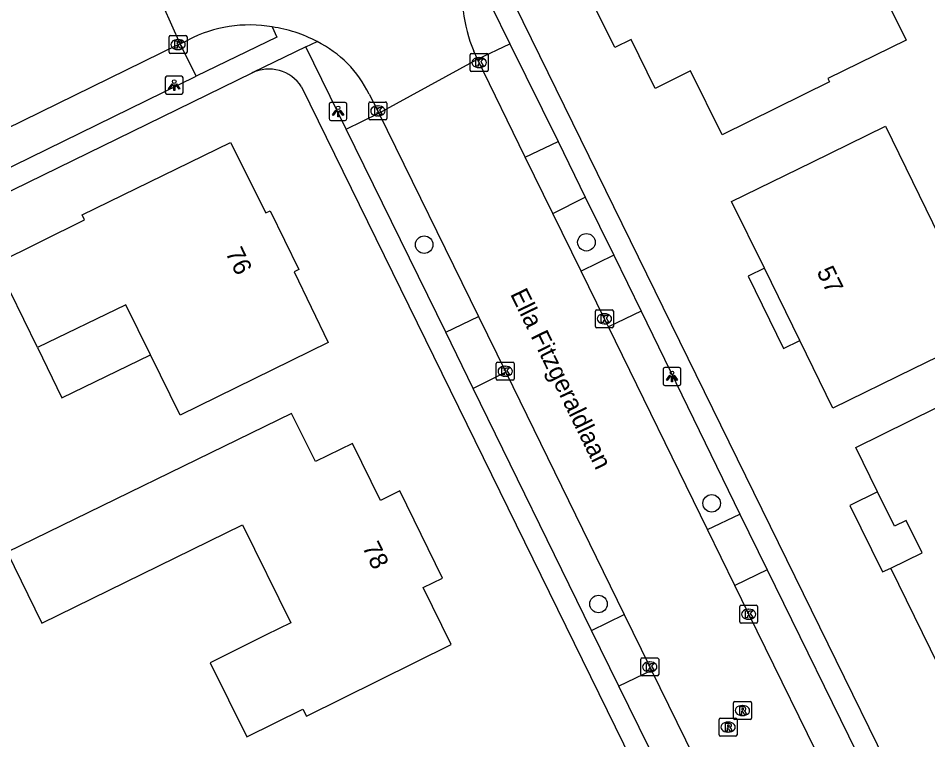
# Model space of a CAD drawing. Extents: x 160457 to 162082, y 388340 to 389736.
# Drawn here: x 160658.8 to 160709.6, y 389259.6 to 389299.9 of the extents above; entities that cross this region are included whole.
import ezdxf

# ---------------------------------------------------------------- set-up
doc = ezdxf.new("R2010")
doc.units = 0
for name, color, linetype in [('IMGEO_Boom', 7, 'Continuous'), ('IMGEO_Kolk', 7, 'Continuous'), ('IMGEO_Lichtpunt', 7, 'Continuous'), ('IMGEO_Openbare_ruimte_label', 7, 'Continuous'), ('IMGEO_Pand', 7, 'Continuous'), ('IMGEO_Pand_nummerreeks', 7, 'Continuous'), ('IMGEO_Pand_overbouw', 7, 'Continuous'), ('IMGEO_Parkeervlak_halfverhard', 7, 'Continuous'), ('IMGEO_Parkeervlak_open', 7, 'Continuous'), ('IMGEO_Rijbaan_lokaal_gesloten', 7, 'Continuous'), ('IMGEO_Rioolput', 7, 'Continuous'), ('IMGEO_Voetpad_open', 7, 'Continuous')]:
    doc.layers.add(name, color=color, linetype=linetype)

msp = doc.modelspace()

# ---------------------------------------------------------------- linework, layer by layer
at = {"layer": 'IMGEO_Boom'}
for centre in [(160681.505, 389287.277), (160690.557, 389287.408), (160697.55, 389272.836), (160691.234, 389267.214)]:
    msp.add_circle(centre, 0.489, dxfattribs=at)
at = {"layer": 'IMGEO_Kolk'}
for p, q in [((160667.265, 389298.019), (160667.265, 389298.871)), ((160667.34, 389298.945), (160668.192, 389298.945)), ((160667.753, 389298.725), (160667.778, 389298.725)), ((160668.266, 389298.871), (160668.266, 389298.019)), ((160667.776, 389298.165), (160667.751, 389298.165)), ((160668.192, 389297.945), (160667.34, 389297.945)), ((160684.069, 389297.015), (160684.069, 389297.867)), ((160684.144, 389297.941), (160684.996, 389297.941)), ((160684.557, 389297.721), (160684.582, 389297.721)), ((160685.07, 389297.867), (160685.07, 389297.015)), ((160684.58, 389297.161), (160684.555, 389297.161)), ((160684.996, 389296.941), (160684.144, 389296.941)), ((160678.418, 389294.312), (160678.418, 389295.164)), ((160678.493, 389295.238), (160679.345, 389295.238)), ((160679.419, 389295.164), (160679.419, 389294.312)), ((160678.906, 389295.018), (160678.931, 389295.018)), ((160679.345, 389294.238), (160678.493, 389294.238)), ((160678.929, 389294.458), (160678.904, 389294.458)), ((160691.06, 389282.708), (160691.06, 389283.56)), ((160691.135, 389283.634), (160691.987, 389283.634)), ((160692.061, 389283.56), (160692.061, 389282.708)), ((160691.548, 389283.414), (160691.573, 389283.414)), ((160691.987, 389282.634), (160691.135, 389282.634)), ((160691.571, 389282.854), (160691.546, 389282.854)), ((160685.524, 389279.78), (160685.524, 389280.632)), ((160685.599, 389280.706), (160686.451, 389280.706)), ((160686.012, 389280.486), (160686.037, 389280.486)), ((160686.525, 389280.632), (160686.525, 389279.78)), ((160686.035, 389279.926), (160686.01, 389279.926)), ((160686.451, 389279.706), (160685.599, 389279.706)), ((160699.111, 389266.214), (160699.111, 389267.066)), ((160699.186, 389267.14), (160700.038, 389267.14)), ((160699.599, 389266.92), (160699.624, 389266.92)), ((160700.112, 389267.066), (160700.112, 389266.214)), ((160699.622, 389266.36), (160699.597, 389266.36)), ((160700.038, 389266.14), (160699.186, 389266.14)), ((160693.666, 389264.2), (160694.518, 389264.2)), ((160693.591, 389263.274), (160693.591, 389264.126)), ((160694.079, 389263.98), (160694.104, 389263.98)), ((160694.592, 389264.126), (160694.592, 389263.274)), ((160694.518, 389263.2), (160693.666, 389263.2)), ((160694.102, 389263.42), (160694.077, 389263.42))]:
    msp.add_line(p, q, dxfattribs=at)
for points in [[(160667.265, 389298.019), (160667.265, 389298.871)], [(160667.34, 389298.945), (160668.192, 389298.945)], [(160668.266, 389298.871), (160668.266, 389298.019)], [(160667.586, 389298.645), (160667.709, 389298.645), (160667.709, 389298.494), (160667.839, 389298.645), (160668.003, 389298.645), (160667.857, 389298.494), (160668.01, 389298.245), (160667.858, 389298.245), (160667.773, 389298.409), (160667.709, 389298.342), (160667.709, 389298.245), (160667.586, 389298.245), (160667.586, 389298.645)], [(160668.192, 389297.945), (160667.34, 389297.945)], [(160684.069, 389297.015), (160684.069, 389297.867)], [(160684.144, 389297.941), (160684.996, 389297.941)], [(160685.07, 389297.867), (160685.07, 389297.015)], [(160684.39, 389297.641), (160684.513, 389297.641), (160684.513, 389297.49), (160684.643, 389297.641), (160684.807, 389297.641), (160684.661, 389297.49), (160684.814, 389297.241), (160684.662, 389297.241), (160684.577, 389297.405), (160684.513, 389297.338), (160684.513, 389297.241), (160684.39, 389297.241), (160684.39, 389297.641)], [(160684.996, 389296.941), (160684.144, 389296.941)], [(160678.418, 389294.312), (160678.418, 389295.164)], [(160678.493, 389295.238), (160679.345, 389295.238)], [(160679.419, 389295.164), (160679.419, 389294.312)], [(160678.739, 389294.938), (160678.862, 389294.938), (160678.862, 389294.787), (160678.992, 389294.938), (160679.156, 389294.938), (160679.01, 389294.787), (160679.163, 389294.538), (160679.011, 389294.538), (160678.926, 389294.702), (160678.862, 389294.635), (160678.862, 389294.538), (160678.739, 389294.538), (160678.739, 389294.938)], [(160679.345, 389294.238), (160678.493, 389294.238)], [(160691.06, 389282.708), (160691.06, 389283.56)], [(160691.135, 389283.634), (160691.987, 389283.634)], [(160692.061, 389283.56), (160692.061, 389282.708)], [(160691.381, 389283.334), (160691.504, 389283.334), (160691.504, 389283.183), (160691.634, 389283.334), (160691.798, 389283.334), (160691.652, 389283.183), (160691.805, 389282.934), (160691.653, 389282.934), (160691.568, 389283.098), (160691.504, 389283.031), (160691.504, 389282.934), (160691.381, 389282.934), (160691.381, 389283.334)], [(160691.987, 389282.634), (160691.135, 389282.634)], [(160685.524, 389279.78), (160685.524, 389280.632)], [(160685.599, 389280.706), (160686.451, 389280.706)], [(160685.845, 389280.406), (160685.968, 389280.406), (160685.968, 389280.255), (160686.098, 389280.406), (160686.262, 389280.406), (160686.116, 389280.255), (160686.269, 389280.006), (160686.117, 389280.006), (160686.032, 389280.17), (160685.968, 389280.103), (160685.968, 389280.006), (160685.845, 389280.006), (160685.845, 389280.406)], [(160686.525, 389280.632), (160686.525, 389279.78)], [(160686.451, 389279.706), (160685.599, 389279.706)], [(160699.111, 389266.214), (160699.111, 389267.066)], [(160699.186, 389267.14), (160700.038, 389267.14)], [(160699.432, 389266.84), (160699.555, 389266.84), (160699.555, 389266.689), (160699.685, 389266.84), (160699.849, 389266.84), (160699.703, 389266.689), (160699.856, 389266.44), (160699.704, 389266.44), (160699.619, 389266.604), (160699.555, 389266.537), (160699.555, 389266.44), (160699.432, 389266.44), (160699.432, 389266.84)], [(160700.112, 389267.066), (160700.112, 389266.214)], [(160700.038, 389266.14), (160699.186, 389266.14)], [(160693.666, 389264.2), (160694.518, 389264.2)], [(160693.591, 389263.274), (160693.591, 389264.126)], [(160693.912, 389263.9), (160694.035, 389263.9), (160694.035, 389263.749), (160694.165, 389263.9), (160694.329, 389263.9), (160694.183, 389263.749), (160694.336, 389263.5), (160694.184, 389263.5), (160694.099, 389263.664), (160694.035, 389263.597), (160694.035, 389263.5), (160693.912, 389263.5), (160693.912, 389263.9)], [(160694.592, 389264.126), (160694.592, 389263.274)], [(160694.518, 389263.2), (160693.666, 389263.2)]]:
    msp.add_lwpolyline(points, dxfattribs=at)
for centre, start, end in [((160667.342, 389298.869), 91.552, 178.448), ((160667.342, 389298.869), 91.552, 178.448), ((160668.19, 389298.869), 1.552, 88.448), ((160668.19, 389298.869), 1.552, 88.448), ((160667.342, 389298.021), 181.552, 268.448), ((160667.342, 389298.021), 181.552, 268.448), ((160668.19, 389298.021), 271.552, 358.448), ((160668.19, 389298.021), 271.552, 358.448), ((160684.146, 389297.865), 91.552, 178.448), ((160684.146, 389297.865), 91.552, 178.448), ((160684.994, 389297.865), 1.552, 88.448), ((160684.994, 389297.865), 1.552, 88.448), ((160684.146, 389297.017), 181.552, 268.448), ((160684.146, 389297.017), 181.552, 268.448), ((160684.994, 389297.017), 271.552, 358.448), ((160684.994, 389297.017), 271.552, 358.448), ((160678.495, 389295.162), 91.552, 178.448), ((160678.495, 389295.162), 91.552, 178.448), ((160679.343, 389295.162), 1.552, 88.448), ((160679.343, 389295.162), 1.552, 88.448), ((160678.495, 389294.314), 181.552, 268.448), ((160678.495, 389294.314), 181.552, 268.448), ((160679.343, 389294.314), 271.552, 358.448), ((160679.343, 389294.314), 271.552, 358.448), ((160691.137, 389283.558), 91.552, 178.448), ((160691.137, 389283.558), 91.552, 178.448), ((160691.985, 389283.558), 1.552, 88.448), ((160691.985, 389283.558), 1.552, 88.448), ((160691.137, 389282.71), 181.552, 268.448), ((160691.137, 389282.71), 181.552, 268.448), ((160691.985, 389282.71), 271.552, 358.448), ((160691.985, 389282.71), 271.552, 358.448), ((160685.601, 389280.63), 91.552, 178.448), ((160685.601, 389280.63), 91.552, 178.448), ((160686.449, 389280.63), 1.552, 88.448), ((160686.449, 389280.63), 1.552, 88.448), ((160685.601, 389279.782), 181.552, 268.448), ((160685.601, 389279.782), 181.552, 268.448), ((160686.449, 389279.782), 271.552, 358.448), ((160686.449, 389279.782), 271.552, 358.448), ((160699.188, 389267.064), 91.552, 178.448), ((160699.188, 389267.064), 91.552, 178.448), ((160700.036, 389267.064), 1.552, 88.448), ((160700.036, 389267.064), 1.552, 88.448), ((160699.188, 389266.216), 181.552, 268.448), ((160699.188, 389266.216), 181.552, 268.448), ((160700.036, 389266.216), 271.552, 358.448), ((160700.036, 389266.216), 271.552, 358.448), ((160693.668, 389264.124), 91.552, 178.448), ((160693.668, 389264.124), 91.552, 178.448), ((160694.516, 389264.124), 1.552, 88.448), ((160694.516, 389264.124), 1.552, 88.448), ((160693.668, 389263.276), 181.552, 268.448), ((160693.668, 389263.276), 181.552, 268.448), ((160694.516, 389263.276), 271.552, 358.448), ((160694.516, 389263.276), 271.552, 358.448)]:
    msp.add_arc(centre, 0.0765, start, end, dxfattribs=at)
for centre, major_axis, ratio, start_param, end_param in [((160667.752, 389298.445), (-0.387, 0.002), 0.722429, 4.712389, 7.853982), ((160667.777, 389298.445), (-0.39, 0.002), 0.717154, 1.570796, 4.712389), ((160684.556, 389297.441), (-0.387, 0.002), 0.722429, 4.712389, 7.853982), ((160684.581, 389297.441), (-0.39, 0.002), 0.717154, 1.570796, 4.712389), ((160678.905, 389294.738), (-0.387, 0.002), 0.722429, 4.712389, 7.853982), ((160678.93, 389294.738), (-0.39, 0.002), 0.717154, 1.570796, 4.712389), ((160691.547, 389283.134), (-0.387, 0.002), 0.722429, 4.712389, 7.853982), ((160691.572, 389283.134), (-0.39, 0.002), 0.717154, 1.570796, 4.712389), ((160686.011, 389280.206), (-0.387, 0.002), 0.722429, 4.712389, 7.853982), ((160686.036, 389280.206), (-0.39, 0.002), 0.717154, 1.570796, 4.712389), ((160699.598, 389266.64), (-0.387, 0.002), 0.722429, 4.712389, 7.853982), ((160699.623, 389266.64), (-0.39, 0.002), 0.717154, 1.570796, 4.712389), ((160694.078, 389263.7), (-0.387, 0.002), 0.722429, 4.712389, 7.853982), ((160694.103, 389263.7), (-0.39, 0.002), 0.717154, 1.570796, 4.712389)]:
    msp.add_ellipse(centre, major_axis=major_axis, ratio=ratio, start_param=start_param, end_param=end_param, dxfattribs=at)
at = {"layer": 'IMGEO_Lichtpunt'}
for p, q in [((160667.956, 389296.675), (160667.148, 389296.675)), ((160667.956, 389296.675), (160667.148, 389296.675)), ((160667.054, 389296.58), (160667.054, 389295.773)), ((160667.054, 389296.58), (160667.054, 389295.773)), ((160668.05, 389295.773), (160668.05, 389296.58)), ((160668.05, 389295.773), (160668.05, 389296.58)), ((160667.148, 389295.679), (160667.956, 389295.679)), ((160667.148, 389295.679), (160667.956, 389295.679)), ((160676.198, 389295.115), (160676.198, 389294.308)), ((160676.198, 389295.115), (160676.198, 389294.308)), ((160677.1, 389295.21), (160676.292, 389295.21)), ((160677.1, 389295.21), (160676.292, 389295.21)), ((160677.194, 389294.308), (160677.194, 389295.115)), ((160677.194, 389294.308), (160677.194, 389295.115)), ((160676.292, 389294.214), (160677.1, 389294.214)), ((160676.292, 389294.214), (160677.1, 389294.214)), ((160695.739, 389280.414), (160694.931, 389280.414)), ((160695.739, 389280.414), (160694.931, 389280.414)), ((160694.837, 389280.319), (160694.837, 389279.512)), ((160694.837, 389280.319), (160694.837, 389279.512)), ((160695.833, 389279.512), (160695.833, 389280.319)), ((160695.833, 389279.512), (160695.833, 389280.319)), ((160694.931, 389279.418), (160695.739, 389279.418)), ((160694.931, 389279.418), (160695.739, 389279.418))]:
    msp.add_line(p, q, dxfattribs=at)
for points in [[(160667.428, 389296.244), (160667.467, 389296.216), (160667.279, 389295.954), (160667.241, 389295.981), (160667.428, 389296.244)], [(160667.53, 389296.196), (160667.577, 389296.196), (160667.577, 389295.874), (160667.53, 389295.874), (160667.53, 389296.196)], [(160667.64, 389296.216), (160667.678, 389296.243), (160667.865, 389295.981), (160667.826, 389295.953), (160667.64, 389296.216)], [(160676.572, 389294.779), (160676.611, 389294.751), (160676.423, 389294.489), (160676.385, 389294.516), (160676.572, 389294.779)], [(160676.674, 389294.731), (160676.721, 389294.731), (160676.721, 389294.409), (160676.674, 389294.409), (160676.674, 389294.731)], [(160676.784, 389294.751), (160676.822, 389294.778), (160677.009, 389294.516), (160676.97, 389294.488), (160676.784, 389294.751)], [(160695.211, 389279.983), (160695.25, 389279.955), (160695.062, 389279.693), (160695.024, 389279.72), (160695.211, 389279.983)], [(160695.313, 389279.935), (160695.36, 389279.935), (160695.36, 389279.613), (160695.313, 389279.613), (160695.313, 389279.935)], [(160695.423, 389279.955), (160695.461, 389279.982), (160695.648, 389279.72), (160695.609, 389279.692), (160695.423, 389279.955)]]:
    msp.add_lwpolyline(points, dxfattribs=at)
for centre in [(160667.553, 389296.378), (160676.697, 389294.913), (160695.336, 389280.117)]:
    msp.add_circle(centre, 0.0994, dxfattribs=at)
for centre, start, end in [((160667.148, 389296.58), 90, 180), ((160667.148, 389296.58), 90, 180), ((160667.956, 389296.58), 0, 90), ((160667.956, 389296.58), 0, 90), ((160667.148, 389295.773), 180, 270), ((160667.148, 389295.773), 180, 270), ((160667.956, 389295.773), 270, 0), ((160667.956, 389295.773), 270, 360), ((160676.292, 389295.115), 90, 180), ((160676.292, 389295.115), 90, 180), ((160677.1, 389295.115), 0, 90), ((160677.1, 389295.115), 0, 90), ((160676.292, 389294.308), 180, 270), ((160676.292, 389294.308), 180, 270), ((160677.1, 389294.308), 270, 0), ((160677.1, 389294.308), 270, 360), ((160694.931, 389280.319), 90, 180), ((160694.931, 389280.319), 90, 180), ((160695.739, 389280.319), 0, 90), ((160695.739, 389280.319), 0, 90), ((160694.931, 389279.512), 180, 270), ((160694.931, 389279.512), 180, 270), ((160695.739, 389279.512), 270, 0), ((160695.739, 389279.512), 270, 360)]:
    msp.add_arc(centre, 0.0946, start, end, dxfattribs=at)
at = {"layer": 'IMGEO_Pand'}
for points in [[(160704.117, 389296.371), (160698.129, 389293.398), (160696.363, 389296.971), (160694.398, 389296), (160693.047, 389298.726), (160692.144, 389298.278), (160691.081, 389300.423), (160691.984, 389300.871), (160691.164, 389302.524), (160701.614, 389307.716), (160704.709, 389301.482), (160706.563, 389302.403), (160708.404, 389298.694), (160704.033, 389296.541), (160704.117, 389296.371)], [(160712.878, 389282.339), (160708.801, 389280.348), (160704.307, 389278.154), (160702.464, 389281.921), (160700.488, 389285.959), (160698.662, 389289.691), (160703.155, 389291.886), (160707.242, 389293.881), (160712.878, 389282.339)], [(160664.859, 389283.921), (160659.924, 389281.53), (160657.612, 389286.227), (160662.546, 389288.656), (160662.416, 389288.938), (160670.693, 389292.984), (160672.659, 389289.045), (160672.9, 389289.166), (160674.505, 389285.885), (160674.241, 389285.755), (160676.141, 389281.814), (160667.88, 389277.762), (160666.234, 389281.118), (160664.859, 389283.921)], [(160715.574, 389265.34), (160710.639, 389262.91), (160707.544, 389269.217), (160709.292, 389270.073), (160708.411, 389271.875), (160707.747, 389271.55), (160706.802, 389273.478), (160705.587, 389275.954), (160710.071, 389278.168), (160716.613, 389281.397), (160719.663, 389275.204), (160716.526, 389273.659), (160718.128, 389270.406), (160718.692, 389270.684), (160720.202, 389267.619), (160715.574, 389265.34)], [(160672.692, 389265.485), (160669.554, 389263.935), (160671.6, 389259.793), (160674.739, 389261.342), (160674.929, 389260.956), (160683.009, 389264.948), (160681.443, 389268.136), (160682.52, 389268.665), (160680.142, 389273.528), (160679.066, 389272.996), (160677.493, 389276.18), (160675.432, 389275.161), (160674.104, 389277.849), (160658.226, 389270.105), (160660.159, 389266.153), (160671.361, 389271.631), (160674.064, 389266.162), (160672.692, 389265.485)]]:
    msp.add_lwpolyline(points, dxfattribs=at)
at = {"layer": 'IMGEO_Pand_overbouw'}
for points in [[(160700.488, 389285.959), (160699.583, 389285.511), (160701.558, 389281.478), (160702.464, 389281.921)], [(160666.234, 389281.118), (160664.859, 389283.921), (160659.924, 389281.53), (160661.285, 389278.721)], [(160707.544, 389269.217), (160709.292, 389270.073), (160708.411, 389271.875), (160707.747, 389271.55), (160706.802, 389273.478), (160705.263, 389272.708), (160707.086, 389269.009)]]:
    msp.add_lwpolyline(points, close=True, dxfattribs=at)
at = {"layer": 'IMGEO_Parkeervlak_halfverhard'}
msp.add_lwpolyline([(160668.773, 389296.679), (160667.893, 389298.481)], dxfattribs=at)
at = {"layer": 'IMGEO_Parkeervlak_open'}
for points in [[(160684.479, 389297.634), (160686.288, 389298.492)], [(160677.15, 389293.726), (160678.969, 389294.612)]]:
    msp.add_lwpolyline(points, dxfattribs=at)
at = {"layer": 'IMGEO_Rijbaan_lokaal_gesloten'}
for points in [[(160667.893, 389298.481), (160665.556, 389303.719)], [(160667.893, 389298.481), (160668.345, 389298.711)], [(160621.65, 389275.845), (160634.661, 389282.223), (160652.395, 389290.91), (160667.767, 389298.444), (160667.893, 389298.481)], [(160684.479, 389297.634), (160684.267, 389298.08)], [(160678.969, 389294.612), (160684.479, 389297.634)], [(160687.144, 389292.152), (160684.479, 389297.634)], [(160678.427, 389295.676), (160678.918, 389294.737), (160678.969, 389294.612)], [(160678.969, 389294.612), (160684.532, 389283.263)], [(160688.691, 389289.019), (160687.144, 389292.152)], [(160690.255, 389285.796), (160688.691, 389289.019)], [(160691.794, 389282.685), (160691.562, 389283.135), (160690.255, 389285.796)], [(160684.532, 389283.263), (160686.055, 389280.163)], [(160697.321, 389271.373), (160691.794, 389282.685)], [(160686.055, 389280.163), (160692.659, 389266.631)], [(160698.835, 389268.239), (160697.321, 389271.373)], [(160704.287, 389257.113), (160699.613, 389266.641), (160698.835, 389268.239)], [(160692.659, 389266.631), (160694.09, 389263.699), (160694.182, 389263.505)], [(160694.182, 389263.505), (160700.808, 389250), (160701.053, 389249.503)]]:
    msp.add_lwpolyline(points, dxfattribs=at)
for centre, radius, start, end in [((160691.519, 389301.163), 7.88, 169.2515, 203.0337), ((160671.746, 389292.138), 7.401, 80.1137, 117.3602), ((160672.002, 389292.078), 7.42, 61.6373, 82.1377), ((160672.729, 389292.94), 6.321, 25.6462, 63.725)]:
    msp.add_arc(centre, radius, start, end, dxfattribs=at)
at = {"layer": 'IMGEO_Rioolput'}
for p, q in [((160698.764, 389260.842), (160698.764, 389261.694)), ((160698.839, 389261.768), (160699.691, 389261.768)), ((160699.765, 389261.694), (160699.765, 389260.842)), ((160699.252, 389261.548), (160699.277, 389261.548)), ((160697.961, 389259.914), (160697.961, 389260.766)), ((160698.036, 389260.84), (160698.888, 389260.84)), ((160698.449, 389260.62), (160698.474, 389260.62)), ((160699.691, 389260.768), (160698.839, 389260.768)), ((160698.962, 389260.766), (160698.962, 389259.914)), ((160699.275, 389260.988), (160699.25, 389260.988)), ((160698.888, 389259.84), (160698.036, 389259.84)), ((160698.472, 389260.06), (160698.447, 389260.06))]:
    msp.add_line(p, q, dxfattribs=at)
for points in [[(160698.764, 389260.842), (160698.764, 389261.694)], [(160698.839, 389261.768), (160699.691, 389261.768)], [(160699.765, 389261.694), (160699.765, 389260.842)], [(160699.353, 389261.466), (160699.101, 389261.468), (160699.101, 389261.068)], [(160699.101, 389261.068), (160699.225, 389261.068), (160699.225, 389261.23), (160699.236, 389261.23)], [(160699.279, 389261.387), (160699.225, 389261.387), (160699.225, 389261.306)], [(160699.225, 389261.306), (160699.277, 389261.306)], [(160699.283, 389261.201), (160699.354, 389261.068), (160699.494, 389261.068), (160699.429, 389261.194)], [(160697.961, 389259.914), (160697.961, 389260.766)], [(160698.036, 389260.84), (160698.888, 389260.84)], [(160699.691, 389260.768), (160698.839, 389260.768)], [(160698.962, 389260.766), (160698.962, 389259.914)], [(160698.55, 389260.538), (160698.298, 389260.54), (160698.298, 389260.14)], [(160698.298, 389260.14), (160698.422, 389260.14), (160698.422, 389260.302), (160698.433, 389260.302)], [(160698.476, 389260.459), (160698.422, 389260.459), (160698.422, 389260.378)], [(160698.422, 389260.378), (160698.474, 389260.378)], [(160698.48, 389260.273), (160698.551, 389260.14), (160698.691, 389260.14), (160698.626, 389260.266)], [(160698.888, 389259.84), (160698.036, 389259.84)]]:
    msp.add_lwpolyline(points, dxfattribs=at)
for centre, radius, start, end in [((160698.841, 389261.692), 0.0765, 91.552, 178.448), ((160698.841, 389261.692), 0.0765, 91.552, 178.448), ((160699.689, 389261.692), 0.0765, 1.552, 88.448), ((160699.689, 389261.692), 0.0765, 1.552, 88.448), ((160699.235, 389261.177), 0.0533, 26.0293, 88.6989), ((160699.261, 389261.495), 0.19, 274.7715, 282.9687), ((160699.285, 389261.291), 0.0964, 77.0061, 93.1865), ((160699.299, 389261.348), 0.0378, 276.6634, 79.6772), ((160699.352, 389261.356), 0.109, 350.3612, 89.416), ((160699.35, 389261.356), 0.112, 277.5842, 350.9817), ((160699.334, 389261.141), 0.108, 29.5134, 73.7905), ((160698.038, 389260.764), 0.0765, 91.552, 178.448), ((160698.038, 389260.764), 0.0765, 91.552, 178.448), ((160698.841, 389260.844), 0.0765, 181.552, 268.448), ((160698.841, 389260.844), 0.0765, 181.552, 268.448), ((160698.886, 389260.764), 0.0765, 1.552, 88.448), ((160698.886, 389260.764), 0.0765, 1.552, 88.448), ((160699.689, 389260.844), 0.0765, 271.552, 358.448), ((160699.689, 389260.844), 0.0765, 271.552, 358.448), ((160698.432, 389260.249), 0.0533, 26.0293, 88.6989), ((160698.458, 389260.567), 0.19, 274.7715, 282.9687), ((160698.482, 389260.363), 0.0964, 77.0061, 93.1865), ((160698.496, 389260.42), 0.0378, 276.6634, 79.6772), ((160698.549, 389260.428), 0.109, 350.3612, 89.416), ((160698.547, 389260.428), 0.112, 277.5842, 350.9817), ((160698.531, 389260.213), 0.108, 29.5134, 73.7905), ((160698.038, 389259.916), 0.0765, 181.552, 268.448), ((160698.038, 389259.916), 0.0765, 181.552, 268.448), ((160698.886, 389259.916), 0.0765, 271.552, 358.448), ((160698.886, 389259.916), 0.0765, 271.552, 358.448)]:
    msp.add_arc(centre, radius, start, end, dxfattribs=at)
for centre, major_axis, ratio, start_param, end_param in [((160699.251, 389261.268), (-0.387, 0.002), 0.722429, 4.712389, 7.853982), ((160699.276, 389261.268), (-0.39, 0.002), 0.717154, 1.570796, 4.712389), ((160698.448, 389260.34), (-0.387, 0.002), 0.722429, 4.712389, 7.853982), ((160698.473, 389260.34), (-0.39, 0.002), 0.717154, 1.570796, 4.712389)]:
    msp.add_ellipse(centre, major_axis=major_axis, ratio=ratio, start_param=start_param, end_param=end_param, dxfattribs=at)
at = {"layer": 'IMGEO_Voetpad_open'}
for points in [[(160684.17, 389302.827), (160686.288, 389298.492)], [(160686.096, 389301.609), (160711.374, 389250), (160713.804, 389245.039), (160721.884, 389228.469)], [(160673.017, 389299.429), (160673.276, 389298.866), (160668.773, 389296.679)], [(160674.897, 389298.319), (160671.943, 389296.887), (160671.88, 389296.851)], [(160674.897, 389298.319), (160675.527, 389298.608)], [(160677.15, 389293.726), (160674.897, 389298.319)], [(160686.288, 389298.492), (160688.971, 389293.025)], [(160671.88, 389296.851), (160646.871, 389284.613), (160619.711, 389271.329)], [(160622.541, 389274.038), (160668.773, 389296.679)], [(160674.661, 389296.078), (160697.231, 389250), (160708.883, 389226.189), (160713.416, 389216.926), (160724.604, 389194.964), (160725.28, 389193.626)], [(160682.709, 389282.392), (160677.15, 389293.726)], [(160687.144, 389292.152), (160688.971, 389293.025)], [(160688.971, 389293.025), (160690.482, 389289.918)], [(160688.691, 389289.019), (160690.482, 389289.918)], [(160690.482, 389289.918), (160692.079, 389286.689)], [(160692.079, 389286.689), (160690.255, 389285.796)], [(160692.079, 389286.689), (160693.607, 389283.567)], [(160693.607, 389283.567), (160691.794, 389282.685)], [(160693.607, 389283.567), (160699.11, 389272.221)], [(160682.709, 389282.392), (160684.532, 389283.263)], [(160684.241, 389279.248), (160682.709, 389282.392)], [(160686.055, 389280.163), (160684.241, 389279.248)], [(160690.839, 389265.737), (160684.241, 389279.248)], [(160697.321, 389271.373), (160699.11, 389272.221)], [(160699.11, 389272.221), (160700.637, 389269.113)], [(160700.637, 389269.113), (160698.835, 389268.239)], [(160700.637, 389269.113), (160706.1, 389257.995)], [(160690.839, 389265.737), (160692.659, 389266.631)], [(160692.371, 389262.62), (160690.839, 389265.737)], [(160694.182, 389263.505), (160692.371, 389262.62)], [(160699.246, 389248.633), (160698.574, 389250), (160692.371, 389262.62)]]:
    msp.add_lwpolyline(points, dxfattribs=at)
msp.add_arc((160672.841, 389294.919), 2.157, 32.4813, 116.4513, dxfattribs=at)

# ---------------------------------------------------------------- texts
at = {"layer": 'IMGEO_Openbare_ruimte_label'}
msp.add_text('Ella Fitzgeraldlaan', height=1, rotation=296.0272, dxfattribs=at).set_placement((160686.288, 389284.519))
at = {"layer": 'IMGEO_Pand_nummerreeks'}
for s, rotation, p in [('76', 296.067, (160670.392, 389286.826)), ('57', 296.0723, (160703.384, 389285.772)), ('78', 296.0586, (160678.023, 389270.395))]:
    msp.add_text(s, height=1, rotation=rotation, dxfattribs=at).set_placement(p)

doc.saveas('drawing.dxf')
